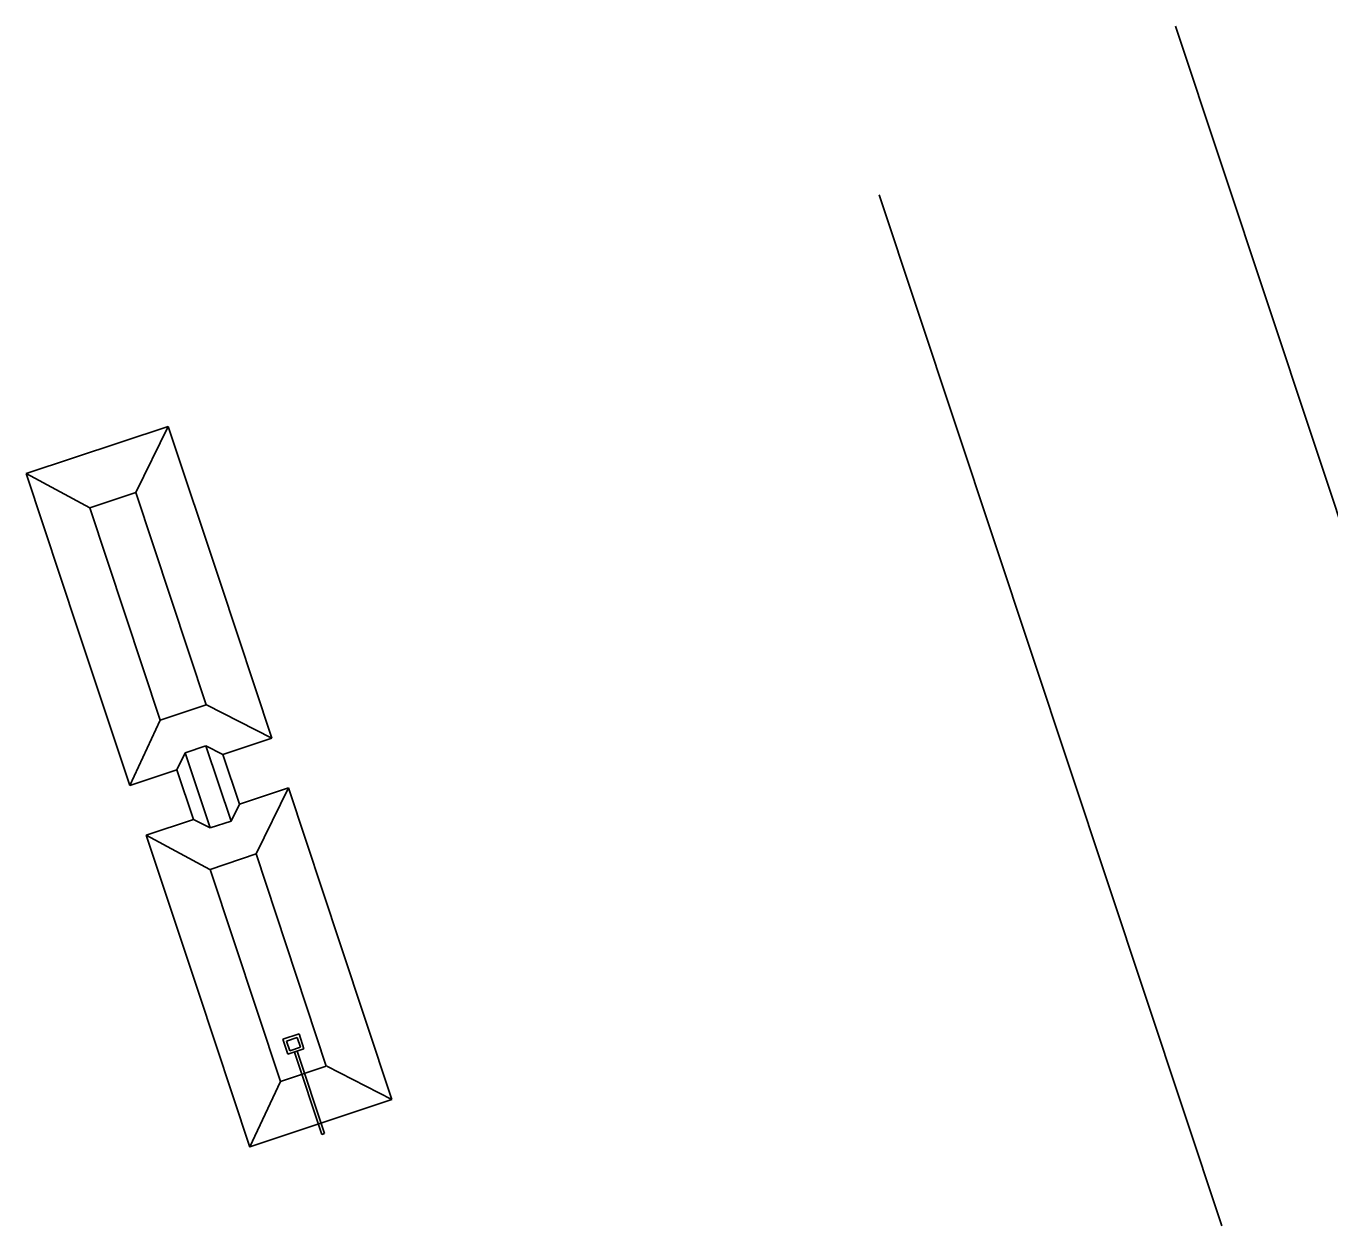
# Model space of a CAD drawing. Extents: x 400935 to 481562, y 415700 to 505362.
# Drawn here: x 402004.4 to 402225, y 418825.7 to 419028.8 of the extents above; entities that cross this region are included whole.
import ezdxf

# ---------------------------------------------------------------- set-up
doc = ezdxf.new("R2010")
doc.units = 0
for name, color, linetype in [('Special Sediment Control Fence Both', 7, 'Continuous'), ('Special Sediment Control Fence Final', 7, 'Continuous'), ('Tiered Skimmer Basin CG CELL', 7, 'Continuous')]:
    doc.layers.add(name, color=color, linetype=linetype)

msp = doc.modelspace()

# ---------------------------------------------------------------- linework, layer by layer
at = {"layer": 'Special Sediment Control Fence Both'}
msp.add_line((402198.88, 419028.76), (402244.37, 418891.89), dxfattribs=at)
msp.add_line((402198.88, 419028.76), (402244.37, 418891.89), dxfattribs=at)
msp.add_line((402198.88, 419028.76), (402244.37, 418891.89), dxfattribs=at)
msp.add_line((402198.88, 419028.76), (402244.37, 418891.89), dxfattribs=at)
msp.add_line((402198.88, 419028.76), (402244.37, 418891.89), dxfattribs=at)
msp.add_line((402198.88, 419028.76), (402244.37, 418891.89), dxfattribs=at)
at = {"layer": 'Special Sediment Control Fence Final'}
msp.add_line((402148.77, 419000.18), (402206.76, 418825.73), dxfattribs=at)
msp.add_line((402148.77, 419000.18), (402206.76, 418825.73), dxfattribs=at)
msp.add_line((402148.77, 419000.18), (402206.76, 418825.73), dxfattribs=at)
msp.add_line((402148.77, 419000.18), (402206.76, 418825.73), dxfattribs=at)
msp.add_line((402148.77, 419000.18), (402206.76, 418825.73), dxfattribs=at)
msp.add_line((402148.77, 419000.18), (402206.76, 418825.73), dxfattribs=at)
at = {"layer": 'Tiered Skimmer Basin CG CELL'}
for p, q in [((402004.4, 418953.04), (402028.47, 418961.03)), ((402004.4, 418953.04), (402028.47, 418961.03)), ((402004.4, 418953.04), (402028.47, 418961.03)), ((402004.4, 418953.04), (402028.47, 418961.03)), ((402004.4, 418953.04), (402028.47, 418961.03)), ((402004.4, 418953.04), (402028.47, 418961.03)), ((402023, 418949.86), (402028.47, 418961.03)), ((402023, 418949.86), (402028.47, 418961.03)), ((402023, 418949.86), (402028.47, 418961.03)), ((402023, 418949.86), (402028.47, 418961.03)), ((402023, 418949.86), (402028.47, 418961.03)), ((402023, 418949.86), (402028.47, 418961.03)), ((402028.47, 418961.03), (402037.24, 418934.66)), ((402028.47, 418961.03), (402037.24, 418934.66)), ((402028.47, 418961.03), (402037.24, 418934.66)), ((402028.47, 418961.03), (402037.24, 418934.66)), ((402028.47, 418961.03), (402037.24, 418934.66)), ((402028.47, 418961.03), (402037.24, 418934.66)), ((402004.4, 418953.04), (402015.17, 418947.23)), ((402013.18, 418926.63), (402004.4, 418953.04)), ((402004.4, 418953.04), (402015.17, 418947.23)), ((402013.18, 418926.63), (402004.4, 418953.04)), ((402004.4, 418953.04), (402015.17, 418947.23)), ((402013.18, 418926.63), (402004.4, 418953.04)), ((402004.4, 418953.04), (402015.17, 418947.23)), ((402013.18, 418926.63), (402004.4, 418953.04)), ((402004.4, 418953.04), (402015.17, 418947.23)), ((402013.18, 418926.63), (402004.4, 418953.04)), ((402004.4, 418953.04), (402015.17, 418947.23)), ((402013.18, 418926.63), (402004.4, 418953.04)), ((402015.2, 418947.25), (402023, 418949.86)), ((402015.2, 418947.25), (402023, 418949.86)), ((402015.2, 418947.25), (402023, 418949.86)), ((402015.2, 418947.25), (402023, 418949.86)), ((402015.2, 418947.25), (402023, 418949.86)), ((402015.2, 418947.25), (402023, 418949.86)), ((402023, 418949.86), (402034.87, 418913.92)), ((402023, 418949.86), (402034.87, 418913.92)), ((402023, 418949.86), (402034.87, 418913.92)), ((402023, 418949.86), (402034.87, 418913.92)), ((402023, 418949.86), (402034.87, 418913.92)), ((402023, 418949.86), (402034.87, 418913.92)), ((402027.1, 418911.34), (402015.2, 418947.25)), ((402027.1, 418911.34), (402015.2, 418947.25)), ((402027.1, 418911.34), (402015.2, 418947.25)), ((402027.1, 418911.34), (402015.2, 418947.25)), ((402027.1, 418911.34), (402015.2, 418947.25)), ((402027.1, 418911.34), (402015.2, 418947.25)), ((402037.24, 418934.66), (402045.98, 418908.29)), ((402037.24, 418934.66), (402045.98, 418908.29)), ((402037.24, 418934.66), (402045.98, 418908.29)), ((402037.24, 418934.66), (402045.98, 418908.29)), ((402037.24, 418934.66), (402045.98, 418908.29)), ((402037.24, 418934.66), (402045.98, 418908.29)), ((402021.94, 418900.24), (402013.18, 418926.63)), ((402021.94, 418900.24), (402013.18, 418926.63)), ((402021.94, 418900.24), (402013.18, 418926.63)), ((402021.94, 418900.24), (402013.18, 418926.63)), ((402021.94, 418900.24), (402013.18, 418926.63)), ((402021.94, 418900.24), (402013.18, 418926.63)), ((402034.87, 418913.92), (402027.1, 418911.34)), ((402034.87, 418913.92), (402027.1, 418911.34)), ((402034.87, 418913.92), (402027.1, 418911.34)), ((402034.87, 418913.92), (402027.1, 418911.34)), ((402034.87, 418913.92), (402027.1, 418911.34)), ((402034.87, 418913.92), (402027.1, 418911.34)), ((402034.94, 418913.93), (402045.98, 418908.29)), ((402034.94, 418913.93), (402045.98, 418908.29)), ((402034.94, 418913.93), (402045.98, 418908.29)), ((402034.94, 418913.93), (402045.98, 418908.29)), ((402034.94, 418913.93), (402045.98, 418908.29)), ((402034.94, 418913.93), (402045.98, 418908.29)), ((402027.1, 418911.34), (402021.94, 418900.28)), ((402027.1, 418911.34), (402021.94, 418900.28)), ((402027.1, 418911.34), (402021.94, 418900.28)), ((402027.1, 418911.34), (402021.94, 418900.28)), ((402027.1, 418911.34), (402021.94, 418900.28)), ((402027.1, 418911.34), (402021.94, 418900.28)), ((402034.83, 418906.95), (402031.33, 418905.78)), ((402034.83, 418906.95), (402031.33, 418905.78)), ((402034.83, 418906.95), (402031.33, 418905.78)), ((402034.83, 418906.95), (402031.33, 418905.78)), ((402034.83, 418906.95), (402031.33, 418905.78)), ((402034.83, 418906.95), (402031.33, 418905.78)), ((402037.69, 418905.52), (402034.83, 418906.95)), ((402034.83, 418906.95), (402039.09, 418894.25)), ((402037.69, 418905.52), (402034.83, 418906.95)), ((402034.83, 418906.95), (402039.09, 418894.25)), ((402037.69, 418905.52), (402034.83, 418906.95)), ((402034.83, 418906.95), (402039.09, 418894.25)), ((402037.69, 418905.52), (402034.83, 418906.95)), ((402034.83, 418906.95), (402039.09, 418894.25)), ((402037.69, 418905.52), (402034.83, 418906.95)), ((402034.83, 418906.95), (402039.09, 418894.25)), ((402037.69, 418905.52), (402034.83, 418906.95)), ((402034.83, 418906.95), (402039.09, 418894.25)), ((402037.69, 418905.52), (402045.98, 418908.29)), ((402037.69, 418905.52), (402045.98, 418908.29)), ((402037.69, 418905.52), (402045.98, 418908.29)), ((402037.69, 418905.52), (402045.98, 418908.29)), ((402037.69, 418905.52), (402045.98, 418908.29)), ((402037.69, 418905.52), (402045.98, 418908.29)), ((402029.91, 418902.93), (402031.33, 418905.78)), ((402029.91, 418902.93), (402031.33, 418905.78)), ((402029.91, 418902.93), (402031.33, 418905.78)), ((402029.91, 418902.93), (402031.33, 418905.78)), ((402029.91, 418902.93), (402031.33, 418905.78)), ((402029.91, 418902.93), (402031.33, 418905.78)), ((402035.57, 418893.08), (402031.33, 418905.78)), ((402035.57, 418893.08), (402031.33, 418905.78)), ((402035.57, 418893.08), (402031.33, 418905.78)), ((402035.57, 418893.08), (402031.33, 418905.78)), ((402035.57, 418893.08), (402031.33, 418905.78)), ((402035.57, 418893.08), (402031.33, 418905.78)), ((402037.69, 418905.52), (402040.51, 418897.09)), ((402037.69, 418905.52), (402040.51, 418897.09)), ((402037.69, 418905.52), (402040.51, 418897.09)), ((402037.69, 418905.52), (402040.51, 418897.09)), ((402037.69, 418905.52), (402040.51, 418897.09)), ((402037.69, 418905.52), (402040.51, 418897.09)), ((402029.91, 418902.93), (402021.94, 418900.28)), ((402029.91, 418902.93), (402021.94, 418900.28)), ((402029.91, 418902.93), (402021.94, 418900.28)), ((402029.91, 418902.93), (402021.94, 418900.28)), ((402029.91, 418902.93), (402021.94, 418900.28)), ((402029.91, 418902.93), (402021.94, 418900.28)), ((402029.91, 418902.93), (402032.72, 418894.51)), ((402029.91, 418902.93), (402032.72, 418894.51)), ((402029.91, 418902.93), (402032.72, 418894.51)), ((402029.91, 418902.93), (402032.72, 418894.51)), ((402029.91, 418902.93), (402032.72, 418894.51)), ((402029.91, 418902.93), (402032.72, 418894.51)), ((402040.51, 418897.09), (402048.81, 418899.84)), ((402040.51, 418897.09), (402048.81, 418899.84)), ((402040.51, 418897.09), (402048.81, 418899.84)), ((402040.51, 418897.09), (402048.81, 418899.84)), ((402040.51, 418897.09), (402048.81, 418899.84)), ((402040.51, 418897.09), (402048.81, 418899.84)), ((402043.33, 418888.68), (402048.81, 418899.84)), ((402043.33, 418888.68), (402048.81, 418899.84)), ((402043.33, 418888.68), (402048.81, 418899.84)), ((402043.33, 418888.68), (402048.81, 418899.84)), ((402043.33, 418888.68), (402048.81, 418899.84)), ((402043.33, 418888.68), (402048.81, 418899.84)), ((402048.81, 418899.84), (402057.57, 418873.47)), ((402048.81, 418899.84), (402057.57, 418873.47)), ((402048.81, 418899.84), (402057.57, 418873.47)), ((402048.81, 418899.84), (402057.57, 418873.47)), ((402048.81, 418899.84), (402057.57, 418873.47)), ((402048.81, 418899.84), (402057.57, 418873.47)), ((402040.51, 418897.09), (402039.09, 418894.25)), ((402040.51, 418897.09), (402039.09, 418894.25)), ((402040.51, 418897.09), (402039.09, 418894.25)), ((402040.51, 418897.09), (402039.09, 418894.25)), ((402040.51, 418897.09), (402039.09, 418894.25)), ((402040.51, 418897.09), (402039.09, 418894.25)), ((402024.74, 418891.86), (402032.72, 418894.51)), ((402024.74, 418891.86), (402032.72, 418894.51)), ((402024.74, 418891.86), (402032.72, 418894.51)), ((402024.74, 418891.86), (402032.72, 418894.51)), ((402024.74, 418891.86), (402032.72, 418894.51)), ((402024.74, 418891.86), (402032.72, 418894.51)), ((402032.72, 418894.51), (402035.57, 418893.08)), ((402032.72, 418894.51), (402035.57, 418893.08)), ((402032.72, 418894.51), (402035.57, 418893.08)), ((402032.72, 418894.51), (402035.57, 418893.08)), ((402032.72, 418894.51), (402035.57, 418893.08)), ((402032.72, 418894.51), (402035.57, 418893.08)), ((402039.09, 418894.25), (402035.57, 418893.08)), ((402039.09, 418894.25), (402035.57, 418893.08)), ((402039.09, 418894.25), (402035.57, 418893.08)), ((402039.09, 418894.25), (402035.57, 418893.08)), ((402039.09, 418894.25), (402035.57, 418893.08)), ((402039.09, 418894.25), (402035.57, 418893.08)), ((402024.74, 418891.86), (402035.51, 418886.04)), ((402033.52, 418865.45), (402024.74, 418891.86)), ((402024.74, 418891.86), (402035.51, 418886.04)), ((402033.52, 418865.45), (402024.74, 418891.86)), ((402024.74, 418891.86), (402035.51, 418886.04)), ((402033.52, 418865.45), (402024.74, 418891.86)), ((402024.74, 418891.86), (402035.51, 418886.04)), ((402033.52, 418865.45), (402024.74, 418891.86)), ((402024.74, 418891.86), (402035.51, 418886.04)), ((402033.52, 418865.45), (402024.74, 418891.86)), ((402024.74, 418891.86), (402035.51, 418886.04)), ((402033.52, 418865.45), (402024.74, 418891.86)), ((402035.54, 418886.07), (402043.33, 418888.68)), ((402035.54, 418886.07), (402043.33, 418888.68)), ((402035.54, 418886.07), (402043.33, 418888.68)), ((402035.54, 418886.07), (402043.33, 418888.68)), ((402035.54, 418886.07), (402043.33, 418888.68)), ((402035.54, 418886.07), (402043.33, 418888.68)), ((402043.33, 418888.68), (402055.21, 418852.74)), ((402043.33, 418888.68), (402055.21, 418852.74)), ((402043.33, 418888.68), (402055.21, 418852.74)), ((402043.33, 418888.68), (402055.21, 418852.74)), ((402043.33, 418888.68), (402055.21, 418852.74)), ((402043.33, 418888.68), (402055.21, 418852.74)), ((402047.44, 418850.16), (402035.54, 418886.07)), ((402047.44, 418850.16), (402035.54, 418886.07)), ((402047.44, 418850.16), (402035.54, 418886.07)), ((402047.44, 418850.16), (402035.54, 418886.07)), ((402047.44, 418850.16), (402035.54, 418886.07)), ((402047.44, 418850.16), (402035.54, 418886.07)), ((402057.57, 418873.47), (402066.32, 418847.1)), ((402057.57, 418873.47), (402066.32, 418847.1)), ((402057.57, 418873.47), (402066.32, 418847.1)), ((402057.57, 418873.47), (402066.32, 418847.1)), ((402057.57, 418873.47), (402066.32, 418847.1)), ((402057.57, 418873.47), (402066.32, 418847.1)), ((402042.28, 418839.06), (402033.52, 418865.45)), ((402042.28, 418839.06), (402033.52, 418865.45)), ((402042.28, 418839.06), (402033.52, 418865.45)), ((402042.28, 418839.06), (402033.52, 418865.45)), ((402042.28, 418839.06), (402033.52, 418865.45)), ((402042.28, 418839.06), (402033.52, 418865.45)), ((402050.59, 418858.22), (402047.87, 418857.31)), ((402050.59, 418858.22), (402047.87, 418857.31)), ((402050.59, 418858.22), (402047.87, 418857.31)), ((402050.59, 418858.22), (402047.87, 418857.31)), ((402050.59, 418858.22), (402047.87, 418857.31)), ((402050.59, 418858.22), (402047.87, 418857.31)), ((402051.43, 418855.69), (402050.59, 418858.22)), ((402051.43, 418855.69), (402050.59, 418858.22)), ((402051.43, 418855.69), (402050.59, 418858.22)), ((402051.43, 418855.69), (402050.59, 418858.22)), ((402051.43, 418855.69), (402050.59, 418858.22)), ((402051.43, 418855.69), (402050.59, 418858.22)), ((402047.87, 418857.31), (402048.71, 418854.79)), ((402047.87, 418857.31), (402048.71, 418854.79)), ((402047.87, 418857.31), (402048.71, 418854.79)), ((402047.87, 418857.31), (402048.71, 418854.79)), ((402047.87, 418857.31), (402048.71, 418854.79)), ((402047.87, 418857.31), (402048.71, 418854.79)), ((402050.3, 418857.62), (402048.47, 418857.01)), ((402050.3, 418857.62), (402048.47, 418857.01)), ((402050.3, 418857.62), (402048.47, 418857.01)), ((402050.3, 418857.62), (402048.47, 418857.01)), ((402050.3, 418857.62), (402048.47, 418857.01)), ((402050.3, 418857.62), (402048.47, 418857.01)), ((402048.47, 418857.01), (402049.01, 418855.38)), ((402048.47, 418857.01), (402049.01, 418855.38)), ((402048.47, 418857.01), (402049.01, 418855.38)), ((402048.47, 418857.01), (402049.01, 418855.38)), ((402048.47, 418857.01), (402049.01, 418855.38)), ((402048.47, 418857.01), (402049.01, 418855.38)), ((402049.01, 418855.38), (402050.84, 418855.99)), ((402049.01, 418855.38), (402050.84, 418855.99)), ((402049.01, 418855.38), (402050.84, 418855.99)), ((402049.01, 418855.38), (402050.84, 418855.99)), ((402049.01, 418855.38), (402050.84, 418855.99)), ((402049.01, 418855.38), (402050.84, 418855.99)), ((402050.84, 418855.99), (402050.3, 418857.62)), ((402050.84, 418855.99), (402050.3, 418857.62)), ((402050.84, 418855.99), (402050.3, 418857.62)), ((402050.84, 418855.99), (402050.3, 418857.62)), ((402050.84, 418855.99), (402050.3, 418857.62)), ((402050.84, 418855.99), (402050.3, 418857.62)), ((402048.71, 418854.79), (402051.43, 418855.69)), ((402048.71, 418854.79), (402051.43, 418855.69)), ((402048.71, 418854.79), (402051.43, 418855.69)), ((402048.71, 418854.79), (402051.43, 418855.69)), ((402048.71, 418854.79), (402051.43, 418855.69)), ((402048.71, 418854.79), (402051.43, 418855.69)), ((402054.47, 418841.22), (402049.85, 418855.16)), ((402054.47, 418841.22), (402049.85, 418855.16)), ((402054.47, 418841.22), (402049.85, 418855.16)), ((402054.47, 418841.22), (402049.85, 418855.16)), ((402054.47, 418841.22), (402049.85, 418855.16)), ((402054.47, 418841.22), (402049.85, 418855.16)), ((402050.29, 418855.31), (402054.9, 418841.36)), ((402050.29, 418855.31), (402054.9, 418841.36)), ((402050.29, 418855.31), (402054.9, 418841.36)), ((402050.29, 418855.31), (402054.9, 418841.36)), ((402050.29, 418855.31), (402054.9, 418841.36)), ((402050.29, 418855.31), (402054.9, 418841.36)), ((402055.21, 418852.74), (402047.44, 418850.16)), ((402055.21, 418852.74), (402047.44, 418850.16)), ((402055.21, 418852.74), (402047.44, 418850.16)), ((402055.21, 418852.74), (402047.44, 418850.16)), ((402055.21, 418852.74), (402047.44, 418850.16)), ((402055.21, 418852.74), (402047.44, 418850.16)), ((402055.28, 418852.74), (402066.32, 418847.1)), ((402055.28, 418852.74), (402066.32, 418847.1)), ((402055.28, 418852.74), (402066.32, 418847.1)), ((402055.28, 418852.74), (402066.32, 418847.1)), ((402055.28, 418852.74), (402066.32, 418847.1)), ((402055.28, 418852.74), (402066.32, 418847.1)), ((402047.44, 418850.16), (402042.28, 418839.1)), ((402047.44, 418850.16), (402042.28, 418839.1)), ((402047.44, 418850.16), (402042.28, 418839.1)), ((402047.44, 418850.16), (402042.28, 418839.1)), ((402047.44, 418850.16), (402042.28, 418839.1)), ((402047.44, 418850.16), (402042.28, 418839.1)), ((402066.32, 418847.1), (402042.28, 418839.1)), ((402066.32, 418847.1), (402042.28, 418839.1)), ((402066.32, 418847.1), (402042.28, 418839.1)), ((402066.32, 418847.1), (402042.28, 418839.1)), ((402066.32, 418847.1), (402042.28, 418839.1)), ((402066.32, 418847.1), (402042.28, 418839.1)), ((402054.9, 418841.36), (402054.47, 418841.22)), ((402054.9, 418841.36), (402054.47, 418841.22)), ((402054.9, 418841.36), (402054.47, 418841.22)), ((402054.9, 418841.36), (402054.47, 418841.22)), ((402054.9, 418841.36), (402054.47, 418841.22)), ((402054.9, 418841.36), (402054.47, 418841.22))]:
    msp.add_line(p, q, dxfattribs=at)

doc.saveas('drawing.dxf')
